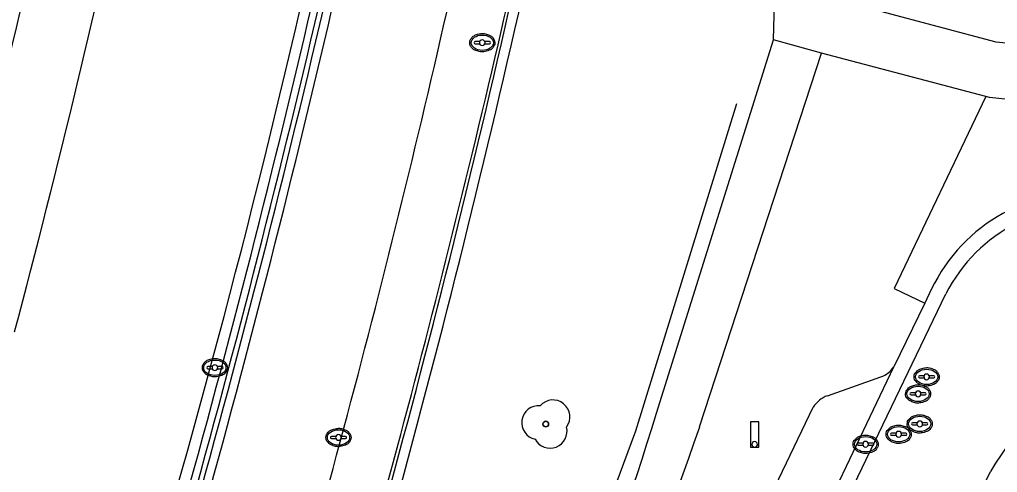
# Model space of a CAD drawing. Extents: x 194485 to 197793, y 468269 to 470822.
# Drawn here: x 197022.86 to 197057.33, y 469730.93 to 469746.9 of the extents above; entities that cross this region are included whole.
import ezdxf

# ---------------------------------------------------------------- set-up
doc = ezdxf.new("R2010")
doc.units = 0
for name, color, linetype in [('BGT grensvlak scheiding', 7, 'Continuous'), ('BGT grensvlak wegdeel', 7, 'Continuous'), ('BGT lijnelement scheiding geluidsscherm', 7, 'Continuous'), ('BGT lijnelement scheiding hek', 7, 'Continuous'), ('BGT lijnelement weginrichtingselement rooster', 7, 'Continuous'), ('BGT puntobject paal lichtmast', 7, 'Continuous'), ('BGT puntobject put brandkraan -put', 7, 'Continuous'), ('BGT puntobject put inspectie- rioolput', 7, 'Continuous'), ('BGT puntobject put kolk', 7, 'Continuous'), ('BGT puntobject put waterleidingput', 7, 'Continuous'), ('BGT puntobject vegetatieobject boom', 7, 'Continuous')]:
    doc.layers.add(name, color=color, linetype=linetype)

msp = doc.modelspace()

# ---------------------------------------------------------------- linework, layer by layer
at = {"layer": 'BGT grensvlak scheiding'}
for centre, radius, start, end in [((196647.843, 469836.131), 402.22, 344.33479, 349.78049), ((196647.866, 469836.115), 402.544, 344.33652, 349.78161), ((196632.989, 469840.226), 410.796, 341.63403, 347.02551), ((196632.638, 469840.323), 411.59, 341.63677, 347.02304)]:
    msp.add_arc(centre, radius, start, end, dxfattribs=at)
at = {"layer": 'BGT grensvlak wegdeel'}
for p, q in [((197045.308, 469733.015), (197049.434, 469746.175)), ((197051.128, 469745.71), (197049.434, 469746.175)), ((197046.831, 469732.53), (197051.128, 469745.71)), ((197056.913, 469744.183), (197051.128, 469745.71)), ((197054.997, 469737.382), (197054.764, 469736.898)), ((197054.764, 469736.898), (197053.673, 469734.652)), ((197049.296, 469725.471), (197053.673, 469734.652)), ((197051.336, 469733.63), (197053.217, 469734.299)), ((197048.677, 469728.734), (197050.837, 469733.228)), ((197043.406, 469702.728), (197057.08, 469730.956))]:
    msp.add_line(p, q, dxfattribs=at)
for points in [[(197049.434, 469746.175), (197049.666, 469754.837), (197049.824, 469754.837)], [(197065.646, 469745.236), (197057.281, 469746.103), (197051.189, 469747.733), (197051.4, 469754.829), (197051.275, 469754.825)], [(197056.913, 469744.183), (197053.688, 469737.41), (197054.764, 469736.898)], [(197058.135, 469744.035), (197057.049, 469744.147), (197056.913, 469744.183)], [(197039.681, 469704.481), (197049.303, 469724.321), (197055.511, 469737.227)]]:
    msp.add_lwpolyline(points, dxfattribs=at)
for centre, radius, start, end in [((196600.972, 469846.412), 433.423, 345.28173, 350.27371), ((196619.417, 469842.424), 417.104, 345.20179, 350.1458), ((196700.086, 469823.818), 341.358, 343.54388, 347.87026), ((196651.165, 469834.981), 396.598, 342.8391, 347.34634), ((196630.934, 469840.495), 413.581, 341.69107, 347.055), ((197060.458, 469734.759), 6.059, 83.7119, 154.3433), ((197060.483, 469734.722), 5.567, 79.9613, 153.2613), ((197065.255, 469726.235), 9.441, 83.206, 149.9931), ((197052.975, 469735.082), 0.819, 287.1422, 328.3464), ((197051.665, 469732.711), 0.977, 109.7029, 148.0077), ((196947.81, 469762.687), 101.913, 332.87622, 343.07339), ((196890.794, 469786.504), 165.109, 334.44509, 340.91932)]:
    msp.add_arc(centre, radius, start, end, dxfattribs=at)
at = {"layer": 'BGT lijnelement scheiding geluidsscherm'}
msp.add_lwpolyline([(197048.126, 469743.92), (197044.575, 469732.378), (197043.181, 469728.651), (197040.183, 469721.21), (197033.27, 469706.68)], dxfattribs=at)
at = {"layer": 'BGT lijnelement scheiding hek'}
msp.add_arc((196632.666, 469840.318), 411.382, 341.6362, 347.02303, dxfattribs=at)
at = {"layer": 'BGT lijnelement weginrichtingselement rooster'}
msp.add_arc((196618.041, 469843.957), 432.911, 342.97981, 347.11625, dxfattribs=at)
at = {"layer": 'BGT puntobject paal lichtmast'}
for points in [[(197048.919, 469732.717), (197048.619, 469732.717), (197048.619, 469731.817), (197048.769, 469731.817)], [(197048.769, 469731.817), (197048.919, 469731.817), (197048.919, 469732.717)]]:
    msp.add_lwpolyline(points, dxfattribs=at)
for start, end in [(0, 180), (0, 180), (180, 0), (180, 270), (270, 0)]:
    msp.add_arc((197048.769, 469731.917), 0.1, start, end, dxfattribs=at)
at = {"layer": 'BGT puntobject put brandkraan -put'}
for p, q in [((197054.438, 469733.736), (197054.281, 469733.736)), ((197054.281, 469733.661), (197054.438, 469733.661)), ((197054.781, 469733.736), (197054.624, 469733.736)), ((197054.624, 469733.661), (197054.781, 469733.661))]:
    msp.add_line(p, q, dxfattribs=at)
for centre, radius, start, end in [((197054.281, 469733.698), 0.0375, 90, 270), ((197054.531, 469733.698), 0.1, 0, 180), ((197054.531, 469733.698), 0.1, 157.9757, 180), ((197054.531, 469733.698), 0.1, 180, 202.0243), ((197054.531, 469733.698), 0.1, 180, 0), ((197054.531, 469733.698), 0.1, 0, 22.0243), ((197054.531, 469733.698), 0.1, 337.9757, 0), ((197054.781, 469733.698), 0.0375, 270, 90)]:
    msp.add_arc(centre, radius, start, end, dxfattribs=at)
msp.add_ellipse((197054.531, 469733.698), major_axis=(0.392, 0), ratio=0.689655, dxfattribs=at)
msp.add_open_spline([(197054.973, 469733.698), (197054.973, 469733.741), (197054.961, 469733.785), (197054.895, 469733.899), (197054.814, 469733.956), (197054.622, 469734.021), (197054.512, 469734.027), (197054.309, 469733.986), (197054.218, 469733.939), (197054.115, 469733.822), (197054.09, 469733.762), (197054.088, 469733.64), (197054.112, 469733.579), (197054.196, 469733.48), (197054.255, 469733.441), (197054.434, 469733.373), (197054.568, 469733.366), (197054.801, 469733.428), (197054.901, 469733.497), (197054.964, 469733.622), (197054.973, 469733.66), (197054.973, 469733.698)], degree=3, dxfattribs=at)
at = {"layer": 'BGT puntobject put inspectie- rioolput'}
for p, q in [((197039.075, 469746.117), (197038.918, 469746.117)), ((197038.918, 469746.041), (197039.075, 469746.041)), ((197039.418, 469746.117), (197039.261, 469746.117)), ((197039.261, 469746.041), (197039.418, 469746.041))]:
    msp.add_line(p, q, dxfattribs=at)
for centre, radius, start, end in [((197038.918, 469746.079), 0.0375, 90, 270), ((197039.168, 469746.079), 0.1, 0, 180), ((197039.168, 469746.079), 0.1, 157.9757, 180), ((197039.168, 469746.079), 0.1, 180, 202.0243), ((197039.168, 469746.079), 0.1, 180, 0), ((197039.168, 469746.079), 0.1, 0, 22.0243), ((197039.168, 469746.079), 0.1, 337.9757, 0), ((197039.418, 469746.079), 0.0375, 270, 90)]:
    msp.add_arc(centre, radius, start, end, dxfattribs=at)
msp.add_ellipse((197039.168, 469746.079), major_axis=(0.392, 0), ratio=0.689655, dxfattribs=at)
msp.add_open_spline([(197039.61, 469746.079), (197039.61, 469746.122), (197039.598, 469746.166), (197039.532, 469746.28), (197039.451, 469746.337), (197039.259, 469746.402), (197039.149, 469746.408), (197038.946, 469746.367), (197038.855, 469746.32), (197038.752, 469746.203), (197038.727, 469746.143), (197038.725, 469746.021), (197038.749, 469745.96), (197038.833, 469745.861), (197038.892, 469745.822), (197039.071, 469745.754), (197039.205, 469745.747), (197039.438, 469745.809), (197039.538, 469745.878), (197039.601, 469746.003), (197039.61, 469746.041), (197039.61, 469746.079)], degree=3, dxfattribs=at)
at = {"layer": 'BGT puntobject put kolk'}
for p, q in [((197029.65, 469734.658), (197029.493, 469734.658)), ((197029.993, 469734.658), (197029.836, 469734.658)), ((197029.493, 469734.583), (197029.65, 469734.583)), ((197029.836, 469734.583), (197029.993, 469734.583)), ((197034.008, 469732.198), (197033.851, 469732.198)), ((197033.851, 469732.123), (197034.008, 469732.123)), ((197034.351, 469732.198), (197034.194, 469732.198)), ((197034.194, 469732.123), (197034.351, 469732.123)), ((197052.589, 469731.959), (197052.432, 469731.959)), ((197052.932, 469731.959), (197052.775, 469731.959)), ((197052.432, 469731.884), (197052.589, 469731.884)), ((197052.775, 469731.884), (197052.932, 469731.884))]:
    msp.add_line(p, q, dxfattribs=at)
for centre, radius, start, end in [((197029.493, 469734.62), 0.0375, 90, 270), ((197029.743, 469734.62), 0.1, 0, 180), ((197029.743, 469734.62), 0.1, 157.9757, 180), ((197029.743, 469734.62), 0.1, 0, 22.0243), ((197029.993, 469734.62), 0.0375, 270, 90), ((197029.743, 469734.62), 0.1, 180, 202.0243), ((197029.743, 469734.62), 0.1, 180, 0), ((197029.743, 469734.62), 0.1, 337.9757, 0), ((197034.101, 469732.16), 0.1, 0, 180), ((197033.851, 469732.16), 0.0375, 90, 270), ((197034.101, 469732.16), 0.1, 157.9757, 180), ((197034.101, 469732.16), 0.1, 180, 202.0243), ((197034.101, 469732.16), 0.1, 180, 0), ((197034.101, 469732.16), 0.1, 0, 22.0243), ((197034.101, 469732.16), 0.1, 337.9757, 0), ((197034.351, 469732.16), 0.0375, 270, 90), ((197052.432, 469731.921), 0.0375, 90, 270), ((197052.682, 469731.921), 0.1, 0, 180), ((197052.682, 469731.921), 0.1, 157.9757, 180), ((197052.682, 469731.921), 0.1, 180, 202.0243), ((197052.682, 469731.921), 0.1, 180, 0), ((197052.682, 469731.921), 0.1, 0, 22.0243), ((197052.682, 469731.921), 0.1, 337.9757, 0), ((197052.932, 469731.921), 0.0375, 270, 90)]:
    msp.add_arc(centre, radius, start, end, dxfattribs=at)
for centre in [(197029.743, 469734.62), (197034.101, 469732.16), (197052.682, 469731.921)]:
    msp.add_ellipse(centre, major_axis=(0.392, 0), ratio=0.689655, dxfattribs=at)
for points in [[(197030.185, 469734.62), (197030.185, 469734.663), (197030.173, 469734.707), (197030.107, 469734.821), (197030.026, 469734.878), (197029.834, 469734.943), (197029.724, 469734.949), (197029.521, 469734.908), (197029.43, 469734.861), (197029.327, 469734.744), (197029.302, 469734.684), (197029.3, 469734.562), (197029.324, 469734.501), (197029.408, 469734.402), (197029.467, 469734.363), (197029.646, 469734.295), (197029.78, 469734.288), (197030.013, 469734.35), (197030.113, 469734.419), (197030.176, 469734.544), (197030.185, 469734.582), (197030.185, 469734.62)], [(197034.543, 469732.16), (197034.543, 469732.203), (197034.531, 469732.247), (197034.465, 469732.361), (197034.384, 469732.418), (197034.192, 469732.483), (197034.082, 469732.489), (197033.879, 469732.448), (197033.788, 469732.401), (197033.685, 469732.284), (197033.66, 469732.224), (197033.658, 469732.102), (197033.682, 469732.041), (197033.766, 469731.942), (197033.825, 469731.903), (197034.004, 469731.835), (197034.138, 469731.828), (197034.371, 469731.89), (197034.471, 469731.959), (197034.534, 469732.084), (197034.543, 469732.122), (197034.543, 469732.16)], [(197053.124, 469731.921), (197053.124, 469731.964), (197053.112, 469732.008), (197053.046, 469732.122), (197052.965, 469732.179), (197052.773, 469732.244), (197052.663, 469732.25), (197052.46, 469732.209), (197052.369, 469732.162), (197052.266, 469732.045), (197052.241, 469731.985), (197052.239, 469731.863), (197052.263, 469731.802), (197052.347, 469731.703), (197052.406, 469731.664), (197052.585, 469731.596), (197052.719, 469731.589), (197052.952, 469731.651), (197053.052, 469731.72), (197053.115, 469731.845), (197053.124, 469731.883), (197053.124, 469731.921)]]:
    msp.add_open_spline(points, degree=3, dxfattribs=at)
at = {"layer": 'BGT puntobject put waterleidingput'}
for p, q in [((197054.739, 469734.335), (197054.582, 469734.335)), ((197055.082, 469734.335), (197054.925, 469734.335)), ((197054.582, 469734.261), (197054.739, 469734.261)), ((197054.925, 469734.261), (197055.082, 469734.261)), ((197054.496, 469732.677), (197054.339, 469732.677)), ((197054.339, 469732.601), (197054.496, 469732.601)), ((197054.839, 469732.677), (197054.682, 469732.677)), ((197054.682, 469732.601), (197054.839, 469732.601)), ((197053.753, 469732.312), (197053.596, 469732.312)), ((197054.096, 469732.312), (197053.939, 469732.312)), ((197053.596, 469732.237), (197053.753, 469732.237)), ((197053.939, 469732.237), (197054.096, 469732.237))]:
    msp.add_line(p, q, dxfattribs=at)
for centre, radius, start, end in [((197054.582, 469734.298), 0.0375, 90, 270), ((197054.832, 469734.298), 0.1, 0, 180), ((197054.832, 469734.298), 0.1, 157.9757, 180), ((197054.832, 469734.298), 0.1, 0, 22.0243), ((197055.082, 469734.298), 0.0375, 270, 90), ((197054.832, 469734.298), 0.1, 180, 202.0243), ((197054.832, 469734.298), 0.1, 180, 0), ((197054.832, 469734.298), 0.1, 337.9757, 0), ((197054.339, 469732.639), 0.0375, 90, 270), ((197054.589, 469732.639), 0.1, 0, 180), ((197054.589, 469732.639), 0.1, 157.9757, 180), ((197054.589, 469732.639), 0.1, 180, 202.0243), ((197054.589, 469732.639), 0.1, 180, 0), ((197054.589, 469732.639), 0.1, 0, 22.0243), ((197054.589, 469732.639), 0.1, 337.9757, 0), ((197054.839, 469732.639), 0.0375, 270, 90), ((197053.596, 469732.274), 0.0375, 90, 270), ((197053.846, 469732.274), 0.1, 0, 180), ((197053.846, 469732.274), 0.1, 157.9757, 180), ((197053.846, 469732.274), 0.1, 180, 202.0243), ((197053.846, 469732.274), 0.1, 180, 0), ((197053.846, 469732.274), 0.1, 0, 22.0243), ((197053.846, 469732.274), 0.1, 337.9757, 0), ((197054.096, 469732.274), 0.0375, 270, 90)]:
    msp.add_arc(centre, radius, start, end, dxfattribs=at)
for centre in [(197054.832, 469734.298), (197054.589, 469732.639), (197053.846, 469732.274)]:
    msp.add_ellipse(centre, major_axis=(0.392, 0), ratio=0.689655, dxfattribs=at)
for points in [[(197055.274, 469734.298), (197055.274, 469734.341), (197055.262, 469734.385), (197055.196, 469734.499), (197055.115, 469734.556), (197054.923, 469734.621), (197054.813, 469734.627), (197054.61, 469734.586), (197054.519, 469734.539), (197054.416, 469734.422), (197054.391, 469734.362), (197054.389, 469734.24), (197054.413, 469734.179), (197054.497, 469734.08), (197054.556, 469734.041), (197054.735, 469733.973), (197054.869, 469733.966), (197055.102, 469734.028), (197055.202, 469734.097), (197055.265, 469734.222), (197055.274, 469734.26), (197055.274, 469734.298)], [(197055.031, 469732.639), (197055.031, 469732.682), (197055.019, 469732.726), (197054.953, 469732.84), (197054.872, 469732.897), (197054.68, 469732.962), (197054.57, 469732.968), (197054.367, 469732.927), (197054.276, 469732.88), (197054.173, 469732.763), (197054.148, 469732.703), (197054.146, 469732.581), (197054.17, 469732.52), (197054.254, 469732.421), (197054.313, 469732.382), (197054.492, 469732.314), (197054.626, 469732.307), (197054.859, 469732.369), (197054.959, 469732.438), (197055.022, 469732.563), (197055.031, 469732.601), (197055.031, 469732.639)], [(197054.288, 469732.274), (197054.288, 469732.317), (197054.276, 469732.361), (197054.21, 469732.475), (197054.129, 469732.532), (197053.937, 469732.597), (197053.827, 469732.603), (197053.624, 469732.562), (197053.533, 469732.515), (197053.43, 469732.398), (197053.405, 469732.338), (197053.403, 469732.216), (197053.427, 469732.155), (197053.511, 469732.056), (197053.57, 469732.017), (197053.749, 469731.949), (197053.883, 469731.942), (197054.116, 469732.004), (197054.216, 469732.073), (197054.279, 469732.198), (197054.288, 469732.236), (197054.288, 469732.274)]]:
    msp.add_open_spline(points, degree=3, dxfattribs=at)
at = {"layer": 'BGT puntobject vegetatieobject boom'}
msp.add_circle((197041.408, 469732.634), 0.1, dxfattribs=at)
for centre, radius, start, end in [((197041.158, 469732.684), 0.6, 85.137, 257.7544), ((197041.658, 469732.884), 0.6, 323.5446, 138.4658), ((197041.408, 469732.634), 0.1, 0, 180), ((197041.408, 469732.634), 0.1, 180, 0), ((197041.558, 469732.384), 0.6, 208.5058, 13.8356)]:
    msp.add_arc(centre, radius, start, end, dxfattribs=at)

doc.saveas('drawing.dxf')
